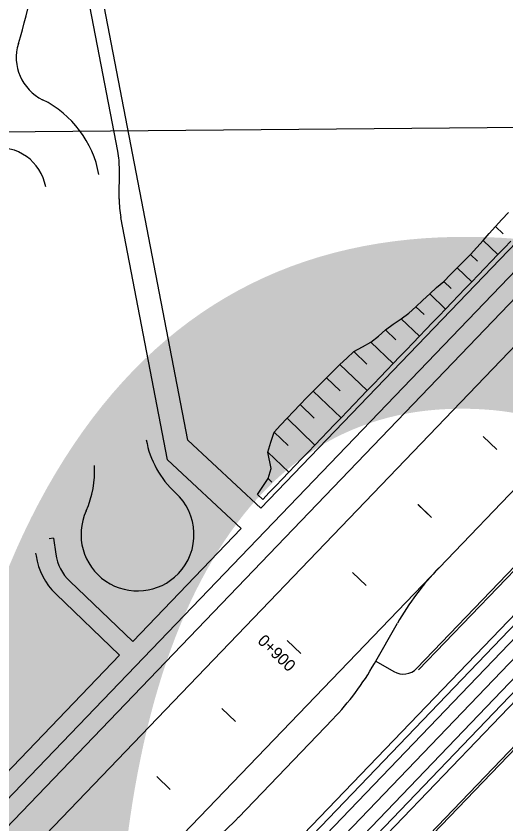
# Model space of a CAD drawing. Extents: x 6503541 to 6503743, y 5888004 to 5888145.
# Drawn here: x 6503695.161 to 6503696.406, y 5888103.34 to 5888105.397 of the extents above; entities that cross this region are included whole.
import ezdxf

# ---------------------------------------------------------------- set-up
doc = ezdxf.new("R2010")
doc.units = 0
doc.layers.add('12', color=7, linetype='Continuous')
doc.layers.add('tabela', color=7, linetype='Continuous')

msp = doc.modelspace()

# ---------------------------------------------------------------- linework, layer by layer
at = {"layer": '12'}
for p, q in [((6503695.783, 5888104.1441), (6503698.1629, 5888106.6248)), ((6503695.0784, 5888103.3403), (6503698.1975, 5888106.5915)), ((6503695.113, 5888103.3071), (6503698.2321, 5888106.5583)), ((6503695.2301, 5888102.5989), (6503699.0215, 5888106.5508)), ((6503695.2474, 5888102.5823), (6503699.0388, 5888106.5342)), ((6503695.1737, 5888103.2489), (6503698.2928, 5888106.5002)), ((6503695.2977, 5888102.5341), (6503699.089, 5888106.486)), ((6503695.315, 5888102.5175), (6503699.1063, 5888106.4694)), ((6503695.419, 5888105.0535), (6503695.3406, 5888105.4608)), ((6503695.5973, 5888104.3177), (6503695.3759, 5888105.4676)), ((6503696.2363, 5888103.9925), (6503697.5838, 5888105.3971)), ((6503695.4228, 5888104.9315), (6503695.4233, 5888105.0064)), ((6503695.5459, 5888104.2672), (6503695.4271, 5888104.8844)), ((6503695.783, 5888104.1441), (6503695.5973, 5888104.3177)), ((6503695.7331, 5888104.0921), (6503695.5459, 5888104.2672)), ((6503695.4572, 5888103.8045), (6503695.7331, 5888104.0921)), ((6503695.2554, 5888104.0678), (6503695.2444, 5888104.0664)), ((6503695.2554, 5888104.0678), (6503695.2614, 5888104.027)), ((6503695.2102, 5888104.0298), (6503695.2113, 5888104.0227)), ((6503696.18, 5888103.7364), (6503696.4516, 5888104.0195)), ((6503696.1844, 5888103.7322), (6503696.4518, 5888104.011)), ((6503695.3555, 5888103.0745), (6503696.2363, 5888103.9925)), ((6503695.1996, 5888102.5931), (6503696.5122, 5888103.9613)), ((6503695.4572, 5888103.8045), (6503695.2971, 5888103.9581)), ((6503695.4239, 5888103.7698), (6503695.2612, 5888103.926)), ((6503695.3216, 5888102.6093), (6503696.5666, 5888103.9071)), ((6503695.3105, 5888102.4868), (6503696.6231, 5888103.855)), ((6503696.072, 5888103.7485), (6503696.1306, 5888103.8512)), ((6503696.072, 5888103.7485), (6503696.1306, 5888103.8512)), ((6503695.4439, 5888102.5132), (6503696.6752, 5888103.7966)), ((6503695.4482, 5888102.509), (6503696.6837, 5888103.7968)), ((6503695.0615, 5888103.392), (6503695.4239, 5888103.7698)), ((6503696.0753, 5888103.7544), (6503696.1216, 5888103.7279)), ((6503695.7263, 5888103.3569), (6503695.9663, 5888103.6072)), ((6503695.7263, 5888103.3569), (6503695.9663, 5888103.6072))]:
    msp.add_line(p, q, dxfattribs=at)
for points in [[(6503695.7746, 5888104.179), (6503695.7881, 5888104.1994), (6503695.8015, 5888104.2197), (6503695.8097, 5888104.2451), (6503695.8008, 5888104.2869), (6503695.8086, 5888104.3127), (6503695.8173, 5888104.3376), (6503695.8333, 5888104.3555), (6503695.8497, 5888104.373), (6503695.8663, 5888104.3904), (6503695.8829, 5888104.4078), (6503695.8994, 5888104.4251), (6503695.9162, 5888104.4422), (6503695.9331, 5888104.4594), (6503695.9499, 5888104.4765), (6503695.9668, 5888104.4935), (6503695.9843, 5888104.51), (6503696.0017, 5888104.5265), (6503696.0193, 5888104.5429), (6503696.0413, 5888104.5551), (6503696.0632, 5888104.5673), (6503696.0821, 5888104.5825), (6503696.1003, 5888104.5983), (6503696.1199, 5888104.6127), (6503696.1401, 5888104.6266), (6503696.1598, 5888104.6409), (6503696.1775, 5888104.6573), (6503696.1951, 5888104.6736), (6503696.2127, 5888104.69), (6503696.2303, 5888104.7063), (6503696.2488, 5888104.7218), (6503696.2656, 5888104.739), (6503696.2826, 5888104.7559), (6503696.2996, 5888104.7729), (6503696.316, 5888104.7904), (6503696.3322, 5888104.8081), (6503696.3484, 5888104.8258), (6503696.3641, 5888104.844), (6503696.3802, 5888104.8618), (6503696.3965, 5888104.8794), (6503696.4128, 5888104.8971)], [(6503696.3802, 5888104.8618), (6503696.3997, 5888104.8432)], [(6503695.7878, 5888104.1664), (6503695.8044, 5888104.1837), (6503695.821, 5888104.201), (6503695.8376, 5888104.2184), (6503695.8542, 5888104.2357), (6503695.8708, 5888104.253), (6503695.8874, 5888104.2703), (6503695.9041, 5888104.2876), (6503695.9207, 5888104.3049), (6503695.9373, 5888104.3223), (6503695.9539, 5888104.3396), (6503695.9705, 5888104.3569), (6503695.9871, 5888104.3742), (6503696.0038, 5888104.3915), (6503696.0204, 5888104.4089), (6503696.037, 5888104.4262), (6503696.0536, 5888104.4435), (6503696.0702, 5888104.4608), (6503696.0868, 5888104.4781), (6503696.1034, 5888104.4955), (6503696.1201, 5888104.5128), (6503696.1367, 5888104.5301), (6503696.1533, 5888104.5474), (6503696.1699, 5888104.5647), (6503696.1865, 5888104.582), (6503696.2031, 5888104.5994), (6503696.2197, 5888104.6167), (6503696.2364, 5888104.634), (6503696.253, 5888104.6513), (6503696.2696, 5888104.6686), (6503696.2862, 5888104.686), (6503696.3028, 5888104.7033), (6503696.3194, 5888104.7206), (6503696.3361, 5888104.7379), (6503696.3527, 5888104.7552), (6503696.3693, 5888104.7726), (6503696.3859, 5888104.7899), (6503696.4025, 5888104.8072), (6503696.4191, 5888104.8245)], [(6503696.3484, 5888104.8258), (6503696.3859, 5888104.7899)], [(6503696.316, 5888104.7904), (6503696.3343, 5888104.7728)], [(6503696.2826, 5888104.7559), (6503696.3194, 5888104.7206)], [(6503696.2488, 5888104.7218), (6503696.2675, 5888104.7039)], [(6503696.2127, 5888104.69), (6503696.253, 5888104.6513)], [(6503696.1775, 5888104.6573), (6503696.1986, 5888104.637)], [(6503696.1401, 5888104.6266), (6503696.1865, 5888104.582)], [(6503696.1003, 5888104.5983), (6503696.1268, 5888104.5728)], [(6503696.0632, 5888104.5673), (6503696.1201, 5888104.5128)], [(6503696.0193, 5888104.5429), (6503696.0531, 5888104.5105)], [(6503695.9843, 5888104.51), (6503696.0536, 5888104.4435)], [(6503695.9499, 5888104.4765), (6503695.9851, 5888104.4427)], [(6503695.9162, 5888104.4422), (6503695.9871, 5888104.3742)], [(6503695.8829, 5888104.4078), (6503695.9184, 5888104.3737)], [(6503695.8497, 5888104.373), (6503695.9207, 5888104.3049)], [(6503695.8173, 5888104.3376), (6503695.8524, 5888104.304)], [(6503696.3835, 5888104.2933), (6503696.3488, 5888104.3266)], [(6503695.8008, 5888104.2869), (6503695.8542, 5888104.2357)], [(6503695.8015, 5888104.2197), (6503695.8112, 5888104.2104)], [(6503695.7746, 5888104.179), (6503695.7878, 5888104.1664)], [(6503696.2173, 5888104.1201), (6503696.1827, 5888104.1534)], [(6503696.1829, 5888104.1536), (6503696.2175, 5888104.1203)], [(6503696.0512, 5888103.947), (6503696.0165, 5888103.9802)], [(6503695.8504, 5888103.807), (6503695.885, 5888103.7738)], [(6503695.7189, 5888103.6006), (6503695.6842, 5888103.6338)], [(6503695.5527, 5888103.4274), (6503695.5181, 5888103.4606)]]:
    msp.add_lwpolyline(points, dxfattribs=at)
for centre, radius, start, end in [((6503693.9369, 5888105.7062), 1.2864, 342.8677, 8.8816), ((6503695.2809, 5888105.2919), 0.12, 162.8677, 243.7768), ((6503693.9369, 5888105.7062), 1.2864, 342.8676709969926, 342.86773447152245), ((6503695.1112, 5888104.9474), 0.264, 10.1184, 63.7768), ((6503695.1175, 5888104.9419), 0.12, 9.7367, 189.6553), ((6503695.1833, 5888105.0081), 0.24, 359.5874, 10.8973), ((6503695.6628, 5888104.9298), 0.24, 179.5874, 190.8973), ((6503695.7278, 5888104.3606), 0.24, 190.1407, 227.634), ((6503695.1203, 5888104.237), 0.24, 335.4624, 3.8753), ((6503695.469, 5888104.0769), 0.144, 316.3615, 47.634), ((6503695.4696, 5888104.0775), 0.144, 155.4624, 316.0147), ((6503695.3775, 5888104.0472), 0.168, 188.3875, 226.1881), ((6503695.3801, 5888104.0447), 0.12, 188.4442, 226.1881), ((6503696.7558, 5888103.4941), 0.72, 136.1881, 150.2641), ((6503696.7558, 5888103.4941), 0.72, 136.1881, 150.2641), ((6503695.4468, 5888104.1057), 0.72, 316.1881, 330.2641), ((6503695.4468, 5888104.1057), 0.72, 316.1881, 330.2641), ((6503696.1454, 5888103.7696), 0.048, 240.2641, 316.1881), ((6503695.2067, 5888103.8554), 0.72, 309.1404, 316.1881), ((6503695.2067, 5888103.8554), 0.72, 309.1404, 316.1881)]:
    msp.add_arc(centre, radius, start, end, dxfattribs=at)
at = {"layer": 'tabela'}
msp.add_line((6503691.6249, 5888105.0696), (6503698.8603, 5888105.1372), dxfattribs=at)
msp.add_line((6503691.6249, 5888105.0696), (6503698.8603, 5888105.1372), dxfattribs=at)

# ---------------------------------------------------------------- texts
at = {"layer": '12'}
for s, height, rotation, p in [('16', 4.22297, 0.7393, (6503691.5209, 5888100.4873)), ('0+900', 0.03, 316.1881, (6503695.7726, 5888103.8036))]:
    msp.add_text(s, height=height, rotation=rotation, dxfattribs=at).set_placement(p)

doc.saveas('drawing.dxf')
